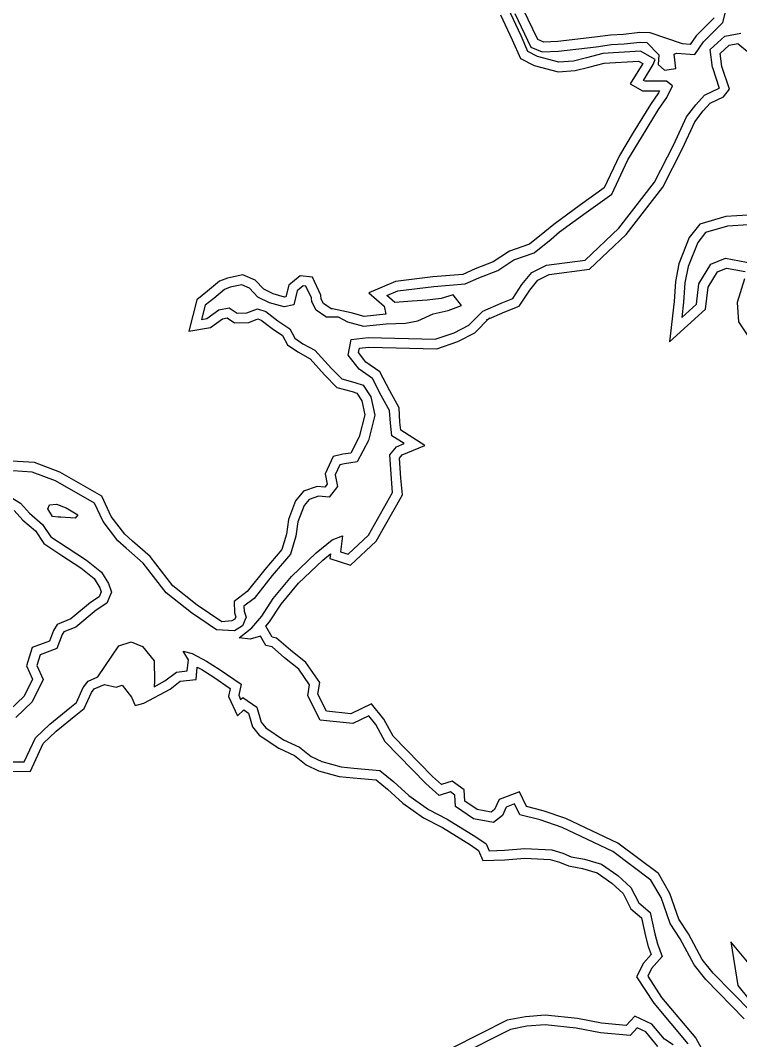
# Model space of a CAD drawing. Extents: x 2160437 to 2172832, y 205694 to 212444.
# Drawn here: x 2162191.2 to 2162415.5, y 211512.2 to 211830.2 of the extents above; entities that cross this region are included whole.
import ezdxf

# ---------------------------------------------------------------- set-up
doc = ezdxf.new("R2010")
doc.units = 0
doc.layers.add('RD_EX_H2O', color=7, linetype='Continuous')
doc.layers.add('RD_EX_VEG_ShrubLine', color=7, linetype='Continuous')

msp = doc.modelspace()

# ---------------------------------------------------------------- linework, layer by layer
at = {"layer": 'RD_EX_H2O'}
for points in [[(2162286.48, 211737.71), (2162290.36, 211737.67), (2162293.27, 211736.13), (2162298.19, 211734.79), (2162305.34, 211735.5), (2162311.37, 211735.7), (2162315.13, 211736.49), (2162319.97, 211738.6), (2162324.63, 211739.64), (2162328.8, 211741.2), (2162326.2, 211744.52), (2162322.45, 211743.37), (2162318.08, 211742.85), (2162313.39, 211742.54), (2162308.01, 211742.17), (2162305.48, 211744.31), (2162308.97, 211745.82), (2162320.12, 211747.16), (2162329.94, 211747.95), (2162334.17, 211749.91), (2162340.07, 211752.14), (2162345.1, 211755.48), (2162351.47, 211757.68), (2162356.72, 211761.94), (2162359.39, 211764.17), (2162367.67, 211770.26), (2162375.65, 211775.95), (2162380.71, 211786.65), (2162384.9, 211793.66), (2162390.27, 211802.36), (2162392.84, 211806.13), (2162394.57, 211809.74), (2162392.71, 211811.23), (2162386.04, 211811.19), (2162385.56, 211811.47), (2162388.6, 211816.41), (2162389.14, 211818.03), (2162384.64, 211820.57), (2162372.85, 211819.81), (2162367.76, 211818.48), (2162363.73, 211817.51), (2162359.19, 211817.13), (2162352.54, 211818.89), (2162349.47, 211820.49), (2162347.37, 211825.33), (2162343.32, 211834.02)], [(2162345.38, 211832.32), (2162350.44, 211821.86), (2162353.94, 211820.43), (2162359.06, 211820.61), (2162370.74, 211821.95), (2162375.54, 211822.64), (2162379.53, 211822.84), (2162384.51, 211823.39), (2162386.57, 211823.31), (2162390.33, 211819.48), (2162390.17, 211816.43), (2162392.12, 211814.61), (2162395.67, 211815.19), (2162395.13, 211819.63), (2162395.89, 211820), (2162401.55, 211819.52), (2162404.27, 211823.47), (2162410.3, 211829.49), (2162411.23, 211833.21)], [(2162407.04, 211815.45), (2162406.3, 211821.06), (2162410.88, 211825.31), (2162415.9, 211826.2)], [(2162407.04, 211815.45), (2162409.17, 211809.05)], [(2162416.97, 211518.69), (2162405.03, 211530.95), (2162401.32, 211535.53), (2162396.95, 211543.65), (2162393.89, 211548.36), (2162391.02, 211556.47), (2162387.88, 211561.95), (2162375.97, 211570.9), (2162360.16, 211578.34), (2162353.36, 211580.71), (2162346.99, 211582.28), (2162345.33, 211585.71), (2162342.73, 211584.71), (2162341.55, 211582.06), (2162338.75, 211579.95), (2162332.55, 211581.09), (2162326.95, 211584.95), (2162326.72, 211588.47), (2162325.32, 211589.51), (2162321.82, 211588.37), (2162317.65, 211592.08), (2162305.02, 211605.07), (2162302.03, 211610.48), (2162299.89, 211613.22), (2162294.86, 211610.79), (2162284.71, 211611.82), (2162280.85, 211619.47), (2162281.41, 211622.88), (2162278.07, 211627.78), (2162273.59, 211631.33), (2162269.69, 211634.68), (2162267.73, 211635.13), (2162266.1, 211638.07), (2162262.91, 211637.09), (2162259.48, 211637.48), (2162263.41, 211640.65), (2162266.48, 211644.32), (2162270.08, 211649.85), (2162275.73, 211656.63), (2162283.51, 211664.02), (2162288.43, 211668.07), (2162291.63, 211669.35), (2162291, 211664.41), (2162293.41, 211663.64), (2162299.83, 211669.6), (2162307.28, 211682.83), (2162306.91, 211687.13), (2162306.4, 211694.61), (2162308.49, 211697.16), (2162310.9, 211698.13), (2162307.08, 211700.6), (2162306.61, 211704.53), (2162306.36, 211708.42), (2162303.74, 211713.18), (2162301.05, 211718.45), (2162296.87, 211721.33), (2162293.46, 211725.78), (2162294.41, 211730.63), (2162299.73, 211731.27), (2162320.6, 211730.74), (2162326.46, 211732.75), (2162331.12, 211735.12), (2162335.4, 211739.51), (2162341.13, 211742), (2162344.81, 211743.42), (2162347.63, 211747.74), (2162350.68, 211751.48), (2162355.25, 211753.83), (2162367.35, 211755.41), (2162377.9, 211765.4), (2162389.02, 211779.76), (2162395.01, 211791.48), (2162398.98, 211800.15), (2162401.83, 211803.86), (2162404.54, 211806.85), (2162409.17, 211809.05)], [(2162418.29, 211766.45), (2162411.74, 211766), (2162404.92, 211764), (2162402.46, 211760.9), (2162399.49, 211753.41), (2162398.49, 211748.33), (2162398.06, 211742.23), (2162397.51, 211737.5), (2162402.03, 211741.6), (2162402.85, 211748.02), (2162406.57, 211754.1), (2162411.07, 211755.99), (2162419.87, 211754.36)], [(2162286.48, 211737.71), (2162283.44, 211739.81), (2162282.08, 211742.34), (2162281.98, 211743.65), (2162280.27, 211747.31), (2162279.41, 211747.4), (2162277.57, 211745.85), (2162276.47, 211741.48), (2162273.53, 211740.77), (2162268.94, 211742.06), (2162265.28, 211743.86), (2162262.63, 211746.65), (2162260.29, 211747.71), (2162256.69, 211746.93), (2162254.84, 211746.23), (2162251.51, 211743.38), (2162248.86, 211741.3), (2162247.75, 211736.9), (2162249.34, 211737.17), (2162253.07, 211739.91), (2162256.35, 211740.53), (2162258.86, 211738.83), (2162261.82, 211738.93), (2162265.19, 211740.2), (2162267.8, 211739.33), (2162271.47, 211736.47), (2162275.22, 211733.99), (2162276.85, 211731.01), (2162279.34, 211729.28), (2162283.06, 211727.27)], [(2162283.06, 211727.27), (2162288.22, 211721.62), (2162291.49, 211718.31), (2162295.56, 211717.22), (2162298.1, 211716.33), (2162300.5, 211712.69), (2162301.76, 211707.03), (2162299.74, 211699.11), (2162296.22, 211692.41), (2162292.32, 211691.86), (2162290.84, 211691.5), (2162289.39, 211688.37), (2162290.1, 211684.7), (2162287.55, 211681.39), (2162284.15, 211681.71), (2162281.25, 211680.72), (2162279.67, 211678.78), (2162277.77, 211673.69), (2162277.11, 211669.25), (2162275.41, 211663.65), (2162269.75, 211656.99), (2162264.09, 211649.8), (2162260.94, 211647.42), (2162260.98, 211645.9), (2162261.64, 211644), (2162260.48, 211641.27), (2162257.95, 211639.76), (2162252.38, 211640)], [(2162252.38, 211640), (2162244.57, 211645.33), (2162236.65, 211651.61), (2162229.49, 211660.79), (2162224.21, 211665.46), (2162221.62, 211667.84), (2162216.99, 211673.83), (2162214.29, 211679.56), (2162202.22, 211686.51), (2162194.93, 211689.26), (2162188.86, 211689.66)], [(2162187.02, 211682.13), (2162191.27, 211679.56), (2162194.04, 211676.38), (2162198.13, 211672.92), (2162200.73, 211669.09), (2162205.81, 211665.72), (2162211.85, 211661.79), (2162216.54, 211658.05), (2162218.69, 211654.44), (2162219.67, 211651.83), (2162218.15, 211648.31), (2162214.9, 211646.17), (2162208.49, 211640.89), (2162204.72, 211639.35), (2162204.24, 211638.54), (2162202.58, 211634.19), (2162197.36, 211632.22), (2162196.36, 211628.94), (2162198.27, 211624.53), (2162194.9, 211617.58), (2162189.8, 211612.67)], [(2162188.95, 211598.81), (2162192.4, 211598.88), (2162195.88, 211606.32), (2162200.42, 211610.64), (2162206.66, 211615.69), (2162208.68, 211617.37), (2162210.83, 211621.99), (2162212.34, 211624.01), (2162215.4, 211625.33), (2162221.93, 211635), (2162225.81, 211636.26), (2162229.35, 211634.78), (2162232.93, 211630.34), (2162233.03, 211624.04), (2162232.95, 211622.27), (2162236.29, 211624.07), (2162239.88, 211626.84), (2162243.25, 211627.24), (2162243.6, 211630.69), (2162242.03, 211633.32), (2162244.8, 211632.67), (2162249.23, 211630.25)], [(2162249.23, 211630.25), (2162253.22, 211627.75), (2162260.03, 211623.11), (2162259.31, 211619.6), (2162259.91, 211618.25), (2162260.64, 211618.95), (2162264.97, 211615.88), (2162266.36, 211611.19), (2162267.74, 211609.43), (2162273.28, 211605.71), (2162278.31, 211603.42), (2162281.93, 211600.49), (2162285.23, 211598.9), (2162291.22, 211597.26), (2162295.24, 211596.85), (2162303.36, 211596.12), (2162307.67, 211592.59), (2162312.35, 211588.29), (2162318.51, 211583.93), (2162324.36, 211580.91), (2162333.24, 211575.41), (2162336.45, 211573.2), (2162337.38, 211571.11), (2162342.18, 211571.25), (2162348.53, 211571.78), (2162356.92, 211571.36), (2162360.35, 211570.31), (2162363.04, 211569.23), (2162367.2, 211568.46), (2162372.44, 211566.91), (2162377.51, 211563.34), (2162381.63, 211559.65), (2162384.05, 211554.86), (2162387.62, 211551.83), (2162389.08, 211545.13), (2162389.88, 211542.08), (2162391.36, 211538.12), (2162388.05, 211534.32), (2162386.86, 211531.91), (2162391.18, 211525.31), (2162401.84, 211512.61), (2162403.55, 211509.57)], [(2162390.04, 211510.06), (2162386.28, 211514.55), (2162383.54, 211515.82), (2162381.37, 211513.49), (2162372.09, 211514.32), (2162364.57, 211515.74), (2162354.89, 211516.75), (2162349.19, 211516.34), (2162344.06, 211515.33), (2162327.16, 211506.83)]]:
    msp.add_lwpolyline(points, dxfattribs=at)
msp.add_lwpolyline([(2162201.27, 211675.36), (2162199.82, 211677.83), (2162200.29, 211679.03), (2162202.48, 211679.23), (2162205.52, 211678.12), (2162209.11, 211675.89), (2162208.29, 211674.85), (2162203.86, 211675.14), (2162202.99, 211675.19)], close=True, dxfattribs=at)
at = {"layer": 'RD_EX_VEG_ShrubLine'}
for points in [[(2162407.59, 211831.02), (2162401.95, 211825.4), (2162400.07, 211822.66), (2162397.75, 211822.86), (2162387.67, 211826.27), (2162384.4, 211826.39), (2162379.29, 211825.83), (2162375.25, 211825.62), (2162370.36, 211824.93), (2162358.83, 211823.6), (2162354.48, 211823.45), (2162352.64, 211824.2), (2162348.05, 211833.7)], [(2162341, 211831.89), (2162344.63, 211824.09), (2162347.15, 211818.32), (2162351.45, 211816.08), (2162358.92, 211814.1), (2162364.21, 211814.54), (2162368.49, 211815.57), (2162373.33, 211816.84), (2162383.94, 211817.52), (2162385.29, 211816.76), (2162381.38, 211810.39), (2162385.25, 211808.19), (2162390.52, 211808.22), (2162390.24, 211807.63), (2162387.75, 211804), (2162382.34, 211795.22), (2162378.06, 211788.06), (2162373.27, 211777.94), (2162365.91, 211772.69), (2162357.54, 211766.54), (2162354.81, 211764.26), (2162349.99, 211760.35), (2162343.75, 211758.19), (2162338.69, 211754.82), (2162333, 211752.68), (2162329.17, 211750.9), (2162319.82, 211750.15), (2162308.18, 211748.75), (2162299.86, 211745.15), (2162304.69, 211741.05), (2162305.14, 211738.5), (2162298.45, 211737.83), (2162294.38, 211738.94), (2162288.53, 211740.18), (2162288.12, 211740.18), (2162285.74, 211741.87), (2162285.03, 211743.2), (2162284.93, 211744.43), (2162282.27, 211750.12), (2162278.45, 211750.51), (2162274.9, 211747.53), (2162274, 211743.97), (2162273.58, 211743.87), (2162270.02, 211744.87), (2162267.09, 211746.31), (2162264.4, 211749.14), (2162260.62, 211750.85), (2162255.84, 211749.81), (2162253.29, 211748.85), (2162249.61, 211745.7), (2162246.2, 211743.03), (2162243.71, 211733.17), (2162250.54, 211734.33), (2162254.29, 211737.09), (2162255.69, 211737.35), (2162257.99, 211735.79), (2162262.42, 211735.95), (2162265.25, 211737.02), (2162266.36, 211736.65), (2162269.72, 211734.03), (2162272.94, 211731.9), (2162274.55, 211728.95), (2162277.77, 211726.72), (2162281.64, 211724.63), (2162286.05, 211719.55), (2162289.92, 211715.62), (2162294.67, 211714.35), (2162296.15, 211713.83), (2162297.69, 211711.5), (2162298.68, 211707.07), (2162296.92, 211700.2), (2162294.28, 211695.16), (2162291.76, 211694.81), (2162288.73, 211694.07), (2162286.26, 211688.75), (2162286.9, 211685.46), (2162286.18, 211684.53), (2162283.79, 211684.75), (2162279.47, 211683.28), (2162277.04, 211680.29), (2162274.85, 211674.44), (2162274.18, 211669.91), (2162272.72, 211665.12), (2162267.43, 211658.89), (2162261.98, 211651.96), (2162257.9, 211648.89), (2162258, 211645.36), (2162258.43, 211644.11), (2162258.1, 211643.34), (2162257.19, 211642.79), (2162254.07, 211642.48), (2162246.35, 211647.75), (2162238.79, 211653.74), (2162231.69, 211662.86), (2162226.21, 211667.7), (2162223.83, 211669.88), (2162219.56, 211675.41), (2162216.6, 211681.69), (2162203.51, 211689.23), (2162195.57, 211692.23), (2162188.52, 211692.69)], [(2162410.46, 211806.34), (2162412.32, 211808.76), (2162410.02, 211815.84), (2162409.47, 211819.91), (2162412.28, 211822.51), (2162415.02, 211823), (2162418, 211820.45)], [(2162336.6, 211736.76), (2162342.26, 211739.22), (2162346.8, 211740.97), (2162350.06, 211745.97), (2162352.61, 211749.1), (2162356.16, 211750.92), (2162368.7, 211752.56), (2162380.13, 211763.38), (2162391.56, 211778.15), (2162397.71, 211790.18), (2162401.57, 211798.59), (2162404.14, 211801.94), (2162406.36, 211804.4), (2162410.46, 211806.34)], [(2162418.12, 211769.45), (2162411.21, 211768.98), (2162403.16, 211766.61), (2162399.83, 211762.42), (2162396.6, 211754.26), (2162395.51, 211748.73), (2162395.07, 211742.51), (2162393.62, 211729.92), (2162404.87, 211740.13), (2162405.74, 211747), (2162408.62, 211751.71), (2162411.4, 211752.88), (2162417.29, 211751.79)], [(2162417.04, 211749.58), (2162414.76, 211742.2), (2162415.22, 211736.13), (2162418.72, 211730.84)], [(2162419.11, 211520.79), (2162407.28, 211532.94), (2162403.83, 211537.2), (2162399.54, 211545.18), (2162396.6, 211549.7), (2162393.76, 211557.73), (2162390.18, 211563.98), (2162377.53, 211573.48), (2162361.3, 211581.13), (2162354.21, 211583.59), (2162349.08, 211584.85), (2162346.84, 211589.51), (2162340.49, 211587.07), (2162339.13, 211583.99), (2162338, 211583.14), (2162333.72, 211583.92), (2162329.85, 211586.59), (2162329.62, 211590.05), (2162325.87, 211592.84), (2162322.53, 211591.76), (2162319.73, 211594.25), (2162307.45, 211606.87), (2162304.54, 211612.13), (2162300.77, 211616.98), (2162294.31, 211613.86), (2162286.64, 211614.64), (2162283.97, 211619.95), (2162284.56, 211623.58), (2162280.29, 211629.85), (2162275.5, 211633.64), (2162271.08, 211637.44), (2162269.71, 211637.75), (2162267.79, 211641.21), (2162268.9, 211642.53), (2162272.5, 211648.07), (2162277.92, 211654.58), (2162285.5, 211661.78), (2162287.89, 211663.74), (2162287.7, 211662.32), (2162294.17, 211660.25), (2162302.22, 211667.72), (2162310.34, 211682.17), (2162309.9, 211687.36), (2162309.47, 211693.63), (2162310.32, 211694.67), (2162317.38, 211697.5), (2162309.89, 211702.36), (2162309.6, 211704.81), (2162309.31, 211709.28), (2162306.39, 211714.59), (2162303.37, 211720.49), (2162298.96, 211723.53), (2162296.66, 211726.53), (2162296.93, 211727.91), (2162299.87, 211728.26), (2162321.06, 211727.73), (2162327.64, 211729.98), (2162332.92, 211732.67), (2162337.55, 211737.41)], [(2162189.31, 211677.23), (2162191.93, 211674.24), (2162195.88, 211670.89), (2162198.58, 211666.92), (2162204.17, 211663.21), (2162210.1, 211659.35), (2162214.24, 211656.05), (2162215.98, 211653.13), (2162216.44, 211651.91), (2162215.75, 211650.32), (2162213.11, 211648.59), (2162206.93, 211643.5), (2162202.67, 211641.74), (2162201.53, 211639.86), (2162200.25, 211636.52), (2162194.92, 211634.5), (2162193.17, 211628.76), (2162194.97, 211624.6), (2162192.43, 211619.37), (2162187.94, 211615.05)], [(2162188.5, 211595.8), (2162194.33, 211595.91), (2162198.36, 211604.54), (2162202.4, 211608.39), (2162208.56, 211613.37), (2162211.12, 211615.49), (2162213.42, 211620.44), (2162214.26, 211621.57), (2162217.4, 211622.92), (2162221.14, 211622.14), (2162222.97, 211622.74), (2162225.89, 211618.97), (2162226.99, 211616.39), (2162228.6, 211616.88), (2162229.73, 211617.12), (2162237.93, 211621.55), (2162241.06, 211623.96), (2162245.99, 211624.55), (2162246.38, 211628.39), (2162247.8, 211627.61), (2162251.58, 211625.24), (2162256.69, 211621.76), (2162256.17, 211619.25), (2162258.9, 211613.15), (2162260.92, 211615.07), (2162262.39, 211614.03), (2162263.65, 211609.78), (2162265.67, 211607.21), (2162271.81, 211603.09), (2162276.72, 211600.84), (2162280.31, 211597.94), (2162284.18, 211596.08), (2162290.67, 211594.3), (2162294.95, 211593.87), (2162302.17, 211593.21), (2162305.7, 211590.32), (2162310.46, 211585.95), (2162316.94, 211581.36), (2162322.88, 211578.3), (2162331.6, 211572.89), (2162334.06, 211571.21), (2162335.46, 211568.05), (2162342.35, 211568.25), (2162348.58, 211568.78), (2162356.4, 211568.38), (2162359.35, 211567.48), (2162362.21, 211566.34), (2162366.5, 211565.54), (2162371.12, 211564.18), (2162375.64, 211560.99), (2162379.21, 211557.8), (2162381.65, 211552.96), (2162384.91, 211550.2), (2162386.16, 211544.43), (2162387.02, 211541.17), (2162387.92, 211538.75), (2162385.53, 211536), (2162383.41, 211531.7), (2162388.77, 211523.52), (2162399.36, 211510.89)], [(2162424.78, 211528.33), (2162412.75, 211542.67), (2162414.98, 211529.03), (2162424.43, 211517.32)], [(2162394.82, 211510.5), (2162392.05, 211512.32), (2162388.15, 211516.98), (2162382.84, 211519.46), (2162380.18, 211516.61), (2162372.5, 211517.29), (2162365, 211518.71), (2162354.93, 211519.76), (2162348.79, 211519.32), (2162343.08, 211518.19), (2162325.82, 211509.52)]]:
    msp.add_lwpolyline(points, dxfattribs=at)

doc.saveas('drawing.dxf')
